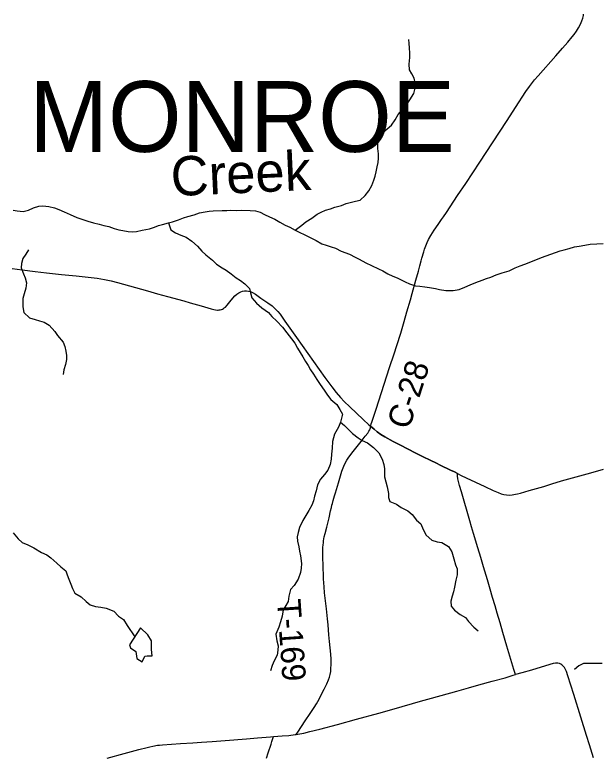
# Model space of a CAD drawing. Extents: x 0 to 1101, y 0 to 440.
# Drawn here: x 845.013 to 846.422, y 377.265 to 379.047 of the extents above; entities that cross this region are included whole.
import ezdxf

# ---------------------------------------------------------------- set-up
doc = ezdxf.new("R2010")
doc.units = 0
for name, color, linetype in [('GM_X_County_Road', 7, 'Continuous'), ('GM_X_County_Road_Text', 7, 'Continuous'), ('GM_X_Minor_Lake', 7, 'Continuous'), ('GM_X_Minor_River', 7, 'Continuous'), ('GM_X_Minor_River_Text', 7, 'Continuous'), ('GM_X_State_Route', 7, 'Continuous'), ('GM_X_Township_Road', 7, 'Continuous'), ('GM_X_Township_Road_Text', 7, 'Continuous'), ('GM_X_Township_Text', 7, 'Continuous')]:
    doc.layers.add(name, color=color, linetype=linetype)

msp = doc.modelspace()

# ---------------------------------------------------------------- linework, layer by layer
at = {"layer": 'GM_X_County_Road'}
for points in [[(845.8708, 378.055), (845.8714, 378.0577), (845.8715, 378.0585), (845.8719, 378.0599), (845.8724, 378.0613), (845.8738, 378.0653), (845.8754, 378.0699), (845.8841, 378.0965), (845.8971, 378.1367), (845.9164, 378.1964), (845.9273, 378.2294), (845.9342, 378.2501), (845.9433, 378.2791), (845.9518, 378.3076), (845.9584, 378.3308), (845.9667, 378.36), (845.9709, 378.375), (845.9799, 378.4073), (845.986, 378.4288), (845.9897, 378.442), (845.9927, 378.4539), (845.9946, 378.4605), (845.9989, 378.4752), (846.0009, 378.4818), (846.0038, 378.4897), (846.0071, 378.4976), (846.0104, 378.505), (846.0158, 378.5145), (846.024, 378.5275), (846.0332, 378.5415), (846.0419, 378.5536), (846.0465, 378.5602), (846.0535, 378.5704), (846.0804, 378.6115), (846.0999, 378.6403), (846.1339, 378.6915), (846.1645, 378.7383), (846.2002, 378.7921), (846.2202, 378.8236), (846.2452, 378.8616), (846.2536, 378.8738), (846.2582, 378.8802), (846.2658, 378.8897), (846.2744, 378.8997), (846.3168, 378.9476), (846.333, 378.9662), (846.3462, 378.9811), (846.3568, 378.9933), (846.3615, 378.9992), (846.3668, 379.0069), (846.372, 379.0154), (846.3766, 379.0243), (846.3801, 379.0323), (846.3823, 379.0389), (846.3836, 379.0451), (846.384, 379.0483)], [(846.0798, 377.9415), (846.0727, 377.945), (846.0636, 377.9495), (846.0387, 377.9615), (846.0292, 377.9662), (846.0145, 377.9733), (845.9975, 377.9818), (845.9797, 377.9907), (845.9599, 378.0006), (845.9428, 378.0092), (845.9253, 378.0185), (845.9049, 378.0294), (845.8953, 378.0352), (845.8862, 378.0417), (845.879, 378.0478), (845.8708, 378.055)], [(846.2198, 377.4566), (846.216, 377.4691), (846.211, 377.4851), (846.1994, 377.5251), (846.1897, 377.5585), (846.1829, 377.5817), (846.1759, 377.6049), (846.1706, 377.6221), (846.1646, 377.6424), (846.1589, 377.6626), (846.1522, 377.6852), (846.1427, 377.7167), (846.1362, 377.7388), (846.1294, 377.762), (846.1191, 377.7965), (846.1139, 377.8131), (846.1096, 377.8274), (846.1032, 377.8501), (846.096, 377.8745), (846.0897, 377.8971), (846.0854, 377.9123), (846.0812, 377.9282), (846.0807, 377.9306), (846.0805, 377.9327), (846.0801, 377.9357), (846.0799, 377.9389), (846.0798, 377.9415)], [(846.4076, 377.2558), (846.3981, 377.2874), (846.3912, 377.3099), (846.3773, 377.3544), (846.3606, 377.4084), (846.3464, 377.4541), (846.343, 377.4642), (846.3406, 377.4694), (846.338, 377.4738), (846.3352, 377.4773), (846.3318, 377.4802), (846.3295, 377.4815), (846.326, 377.4831), (846.3216, 377.484), (846.3164, 377.4841), (846.3108, 377.4833), (846.3029, 377.4813), (846.2584, 377.4674), (846.2351, 377.4607), (846.2198, 377.4566)], [(845.6917, 377.3124), (845.7003, 377.3138), (845.7101, 377.3158), (845.7246, 377.3192), (845.7487, 377.3254), (845.7907, 377.3366), (845.8369, 377.349), (845.8907, 377.364), (845.9273, 377.374), (845.991, 377.3926), (846.0173, 377.3997), (846.0785, 377.4168), (846.107, 377.425), (846.1316, 377.4318), (846.1639, 377.4407), (846.195, 377.4493), (846.2144, 377.4551), (846.2198, 377.4566)], [(845.2363, 377.2555), (845.2772, 377.2665), (845.312, 377.2764), (845.3319, 377.2813), (845.3387, 377.2828), (845.3458, 377.2844), (845.3568, 377.2864), (845.3618, 377.287), (845.3689, 377.2874), (845.3911, 377.2889), (845.4124, 377.2904), (845.4422, 377.2925), (845.4631, 377.294), (845.4889, 377.2959), (845.5203, 377.2982), (845.5716, 377.3022), (845.5982, 377.3043), (845.6298, 377.307), (845.6368, 377.3075)], [(845.6368, 377.3075), (845.6577, 377.3091), (845.6738, 377.3103), (845.6887, 377.312), (845.6917, 377.3124)]]:
    msp.add_lwpolyline(points, dxfattribs=at)
at = {"layer": 'GM_X_Minor_Lake'}
for points in [[(845.2897, 377.5285), (845.2922, 377.5209), (845.3046, 377.512), (845.307, 377.4953), (845.3202, 377.4871), (845.3268, 377.5011), (845.3321, 377.5018), (845.3447, 377.5023), (845.3426, 377.5168), (845.3429, 377.538), (845.334, 377.5529), (845.3161, 377.5695)], [(845.3161, 377.5695), (845.2897, 377.5285)]]:
    msp.add_lwpolyline(points, dxfattribs=at)
at = {"layer": 'GM_X_Minor_River'}
for points in [[(845.6889, 378.5275), (845.7054, 378.5395), (845.715, 378.5477), (845.7288, 378.557), (845.7418, 378.5663), (845.7517, 378.5714), (845.7624, 378.5758), (845.7742, 378.5795), (845.7849, 378.5831), (845.8008, 378.5874), (845.8119, 378.5918), (845.8214, 378.594), (845.8343, 378.5972), (845.8454, 378.6001), (845.8573, 378.6109), (845.8662, 378.6226), (845.8735, 378.635), (845.8786, 378.6478), (845.8818, 378.658), (845.8842, 378.6686), (845.8863, 378.6803), (845.8887, 378.6905), (845.8896, 378.7015), (845.8894, 378.7118), (845.8881, 378.7243), (845.8878, 378.7357), (845.8895, 378.7463), (845.8961, 378.7598), (845.9107, 378.7722), (845.9215, 378.7811), (845.9296, 378.7935), (845.9374, 378.8063), (845.9466, 378.8179), (845.9566, 378.828), (845.9652, 378.842), (845.9748, 378.857), (845.9781, 378.8702), (845.9779, 378.8828), (845.9754, 378.8938), (845.9698, 378.9045), (845.9647, 378.9144), (845.9637, 378.9277), (845.9651, 378.944), (845.9656, 378.9539), (845.9643, 378.9668), (845.9637, 378.9778), (845.9627, 378.9873)], [(845.009, 378.5757), (845.0188, 378.574), (845.0335, 378.5723), (845.0465, 378.5759), (845.0583, 378.5819), (845.0716, 378.5855), (845.0811, 378.5861), (845.0955, 378.5851), (845.1087, 378.5815), (845.1196, 378.5772), (845.1321, 378.5717), (845.1471, 378.5651), (845.1626, 378.558), (845.1769, 378.5537), (845.1894, 378.5497), (845.2033, 378.5457), (845.2165, 378.5421), (845.2275, 378.5393), (845.2396, 378.5365), (845.2528, 378.5321), (845.2641, 378.5289)], [(845.2641, 378.5289), (845.2739, 378.5265), (845.2864, 378.5248), (845.297, 378.5239), (845.3065, 378.5246), (845.3206, 378.5274), (845.3377, 378.5313), (845.3502, 378.5346), (845.3598, 378.5386), (845.3693, 378.5411), (845.3837, 378.5451), (845.3936, 378.548), (845.4081, 378.5527), (845.4199, 378.5575), (845.4302, 378.5604), (845.4458, 378.5647), (845.4587, 378.5691), (845.4717, 378.5719), (845.4815, 378.5733), (845.4914, 378.5743), (845.513, 378.5752), (845.5244, 378.5754), (845.5339, 378.5756), (845.5486, 378.5754), (845.5596, 378.5756), (845.5809, 378.5753), (845.5937, 378.5744), (845.6043, 378.5708), (845.6148, 378.5654), (845.6272, 378.5595), (845.6397, 378.554), (845.6521, 378.547), (845.6652, 378.54), (845.6758, 378.5349), (845.6889, 378.5275), (845.7002, 378.5221), (845.7104, 378.517), (845.7281, 378.5084), (845.7394, 378.5029), (845.7533, 378.4951), (845.7635, 378.4916), (845.7756, 378.4876), (845.7865, 378.4841), (845.8, 378.4774), (845.8196, 378.4696), (845.8332, 378.4629), (845.843, 378.4582), (845.8591, 378.4493), (845.8731, 378.4422), (845.89, 378.4344), (845.9006, 378.4293), (845.9126, 378.4223), (845.9243, 378.4169), (845.9344, 378.4125), (845.9442, 378.4078), (845.9544, 378.4028), (845.9649, 378.3985), (845.9793, 378.3937), (845.9891, 378.3928), (846.0016, 378.3915), (846.0129, 378.3898), (846.0269, 378.387), (846.0371, 378.3849), (846.0519, 378.3824), (846.0701, 378.3822), (846.0845, 378.385), (846.0982, 378.3905), (846.1108, 378.3956), (846.1245, 378.4015), (846.1398, 378.407), (846.1497, 378.4114), (846.1603, 378.4147), (846.1733, 378.4202), (846.1881, 378.4245), (846.2049, 378.43), (846.2194, 378.437), (846.2312, 378.4414), (846.2426, 378.4457), (846.2648, 378.4545), (846.2827, 378.4615), (846.2937, 378.4659), (846.3048, 378.4699), (846.3166, 378.4739), (846.328, 378.4775), (846.3375, 378.4801), (846.3489, 378.4837), (846.3622, 378.4873), (846.3733, 378.4894), (846.3869, 378.4919), (846.3999, 378.4936), (846.4162, 378.4949), (846.4313, 378.4958)], [(845.3837, 378.5451), (845.3895, 378.5283), (845.4004, 378.521), (845.4136, 378.5158), (845.4261, 378.5107), (845.4396, 378.5011), (845.4534, 378.4895), (845.4639, 378.4768), (845.474, 378.4683), (845.4901, 378.4552), (845.4994, 378.4456), (845.5129, 378.4371), (845.5227, 378.4312), (845.5347, 378.4227), (845.5471, 378.4131), (845.5569, 378.4065), (845.5677, 378.3987), (845.5786, 378.3872), (845.5811, 378.3765), (845.5847, 378.3644), (845.5959, 378.3521), (845.609, 378.3409), (845.6244, 378.3293), (845.6329, 378.3197), (845.6449, 378.3081), (845.6583, 378.2939), (845.6688, 378.2801), (845.6803, 378.2659), (845.6885, 378.2555), (845.6948, 378.2437), (845.7014, 378.2333), (845.7074, 378.2223), (845.714, 378.2112), (845.7199, 378.2016), (845.7259, 378.1909), (845.7329, 378.1809), (845.7411, 378.1675), (845.7496, 378.156), (845.7585, 378.1422), (845.7671, 378.1304), (845.7753, 378.1196), (845.7895, 378.1077), (845.7969, 378.0958), (845.8028, 378.0839), (845.7984, 378.0647), (845.7933, 378.0526), (845.7835, 378.036), (845.7791, 378.0183), (845.7778, 378.002), (845.7768, 377.9876), (845.7755, 377.9758), (845.7734, 377.9633), (845.7675, 377.9494), (845.7598, 377.9389), (845.7502, 377.9276), (845.7424, 377.9137), (845.7395, 377.8997), (845.7356, 377.8865), (845.7328, 377.8755), (845.7288, 377.8653), (845.7218, 377.8518), (845.7078, 377.8281), (845.6992, 377.8115), (845.696, 377.799), (845.694, 377.7884), (845.6942, 377.7782), (845.6978, 377.7645), (845.6996, 377.7538), (845.7017, 377.7428), (845.7041, 377.7245), (845.7035, 377.7128), (845.7015, 377.703), (845.696, 377.6867), (845.6863, 377.6717), (845.6778, 377.6619), (845.6738, 377.6457), (845.6717, 377.6328), (845.6662, 377.623), (845.6604, 377.6125), (845.6575, 377.5973), (845.6539, 377.5841), (845.6496, 377.5713), (845.6422, 377.5543), (845.6446, 377.538), (845.6478, 377.5262), (845.6473, 377.5152), (845.6456, 377.5034), (845.6382, 377.4902), (845.6339, 377.4789), (845.6299, 377.4657)], [(845.0463, 378.48), (845.0397, 378.4698), (845.0327, 378.4593), (845.0295, 378.4476), (845.029, 378.437), (845.0341, 378.4221), (845.0385, 378.4125), (845.0413, 378.4004), (845.04, 378.3879), (845.0357, 378.3743), (845.0329, 378.3633), (845.0323, 378.3523), (845.0329, 378.3428), (845.0354, 378.3295), (845.0489, 378.3164), (845.0621, 378.3121), (845.0726, 378.3096), (845.0843, 378.3057), (845.0964, 378.2991), (845.1098, 378.2833), (845.1165, 378.2738), (845.1299, 378.258), (845.1339, 378.2473), (845.1364, 378.2363), (845.1382, 378.226), (845.138, 378.2162), (845.1352, 378.2041), (845.1312, 378.1908), (845.1295, 378.1799)], [(845.7984, 378.0647), (845.8077, 378.0573), (845.8171, 378.0477), (845.8268, 378.0381), (845.8406, 378.0273), (845.8508, 378.0207), (845.8632, 378.0152), (845.8775, 378.0036), (845.8909, 377.9909), (845.899, 377.9756), (845.903, 377.9634), (845.9044, 377.9524), (845.9046, 377.9429), (845.9045, 377.9334), (845.9077, 377.9212), (845.911, 377.909), (845.9138, 377.8934), (845.9136, 377.8836), (845.9169, 377.8737), (845.9335, 377.8677), (845.9448, 377.8596), (845.9606, 377.8511), (845.9707, 377.8422), (845.9811, 377.8288), (845.9916, 377.8203), (845.9978, 377.8065), (846.0045, 377.7931), (846.0187, 377.7804), (846.0308, 377.7768), (846.0421, 377.7752), (846.0586, 377.7654), (846.0664, 377.7528), (846.0715, 377.7353), (846.0751, 377.7216), (846.0795, 377.7113), (846.0793, 377.6972), (846.0764, 377.684), (846.0728, 377.6677), (846.0704, 377.656), (846.0676, 377.6458), (846.064, 377.6337), (846.0649, 377.6216), (846.0731, 377.612), (846.0866, 377.6019), (846.0994, 377.5945), (846.1065, 377.5849), (846.1192, 377.5711), (846.13, 377.5618)], [(845.0093, 377.7983), (845.0212, 377.7841), (845.0313, 377.7753), (845.0449, 377.7694), (845.0592, 377.762), (845.0776, 377.7507), (845.0908, 377.7453), (845.1005, 377.7383), (845.1144, 377.7252), (845.1245, 377.7167), (845.1365, 377.7067), (845.1394, 377.6968), (845.1438, 377.6865), (845.1485, 377.6743), (845.1525, 377.6644), (845.1581, 377.6529), (845.1731, 377.644), (845.1855, 377.6332), (845.1952, 377.6247), (845.208, 377.6207), (845.2209, 377.619), (845.2334, 377.6169), (845.2518, 377.6099), (845.2634, 377.5976), (845.275, 377.5891), (845.2839, 377.5753), (845.3023, 377.5481)], [(846.4287, 377.4832), (846.4158, 377.4831), (846.4056, 377.4832), (846.3938, 377.4837), (846.384, 377.4831), (846.3725, 377.478), (846.3622, 377.469)]]:
    msp.add_lwpolyline(points, dxfattribs=at)
at = {"layer": 'GM_X_State_Route'}
for points in [[(845.0073, 378.435), (845.0314, 378.4321), (845.0624, 378.4284), (845.0898, 378.4252), (845.126, 378.4211), (845.1612, 378.4179), (845.19, 378.4144), (845.2114, 378.4119), (845.2292, 378.409), (845.2452, 378.4057), (845.2611, 378.4016), (845.3042, 378.3894), (845.333, 378.3813), (845.357, 378.3745), (845.3814, 378.3677), (845.4205, 378.3572), (845.436, 378.3526), (845.4626, 378.3453), (845.4705, 378.3431), (845.4869, 378.3378), (845.493, 378.3363), (845.4968, 378.3356), (845.5015, 378.3351), (845.5038, 378.3352), (845.506, 378.3354), (845.5083, 378.3358), (845.5111, 378.3366), (845.5136, 378.3375), (845.516, 378.3388), (845.5182, 378.3403), (845.5208, 378.3423), (845.5253, 378.3472), (845.5312, 378.3551), (845.5386, 378.3642), (845.5437, 378.3695), (845.5483, 378.3734), (845.5529, 378.3765), (845.5578, 378.379), (845.5623, 378.3806), (845.5668, 378.3814), (845.572, 378.3816), (845.5766, 378.3811), (845.5812, 378.3797), (845.5861, 378.3775), (845.5932, 378.3731), (845.6066, 378.364), (845.6228, 378.3527), (845.6337, 378.345), (845.6411, 378.3384), (845.6473, 378.3318), (845.653, 378.3249), (845.6642, 378.3086), (845.6925, 378.2691), (845.7608, 378.1725), (845.7772, 378.1505), (845.7877, 378.1364), (845.798, 378.1243), (845.807, 378.1145), (845.8208, 378.102), (845.8528, 378.0717), (845.8669, 378.0585), (845.8708, 378.055)], [(845.8708, 378.055), (845.879, 378.0478), (845.8862, 378.0417), (845.8953, 378.0352), (845.9049, 378.0294), (845.9253, 378.0185), (845.9428, 378.0092), (845.9599, 378.0006), (845.9797, 377.9907), (845.9975, 377.9818), (846.0145, 377.9733), (846.0292, 377.9662), (846.0387, 377.9615), (846.0636, 377.9495), (846.0727, 377.945), (846.0798, 377.9415)], [(846.0798, 377.9415), (846.089, 377.9369), (846.1012, 377.931), (846.1461, 377.9099), (846.166, 377.9007), (846.1779, 377.8954), (846.1854, 377.8926), (846.1918, 377.891), (846.1981, 377.8899), (846.2047, 377.8895), (846.2116, 377.8899), (846.2161, 377.8905), (846.2201, 377.8913), (846.2249, 377.8923), (846.2317, 377.8941), (846.2525, 377.9), (846.2882, 377.9101), (846.3079, 377.9162), (846.3312, 377.9233), (846.3485, 377.9282), (846.4017, 377.9431), (846.432, 377.9517)]]:
    msp.add_lwpolyline(points, dxfattribs=at)
at = {"layer": 'GM_X_Township_Road'}
for points in [[(845.6917, 377.3124), (845.6954, 377.3182), (845.7128, 377.3453), (845.7251, 377.3632), (845.7345, 377.3771), (845.7402, 377.386), (845.7437, 377.3919), (845.7485, 377.4011), (845.7535, 377.4113), (845.7587, 377.4218), (845.7649, 377.4347), (845.7695, 377.4443), (845.7717, 377.4502), (845.7735, 377.4569), (845.7747, 377.4643), (845.7753, 377.4714), (845.7755, 377.4808), (845.7756, 377.4861), (845.7755, 377.4943), (845.7746, 377.506), (845.7719, 377.5364), (845.7705, 377.5524), (845.7682, 377.5764), (845.7667, 377.5912), (845.7641, 377.615), (845.7628, 377.6279), (845.7599, 377.6538), (845.7585, 377.6686), (845.7578, 377.6777), (845.7573, 377.6872), (845.757, 377.6956), (845.7563, 377.7147), (845.7561, 377.7222), (845.7555, 377.7363), (845.7554, 377.746), (845.7553, 377.7573), (845.7558, 377.7639), (845.7562, 377.7686), (845.7569, 377.7748), (845.7575, 377.7789), (845.7591, 377.7885), (845.761, 377.7969), (845.765, 377.8123), (845.7706, 377.8343), (845.7745, 377.8513), (845.7763, 377.8592), (845.7776, 377.8648), (845.7786, 377.8691), (845.7807, 377.8764), (845.7839, 377.8874), (845.786, 377.8945), (845.791, 377.9111), (845.7931, 377.9185), (845.7982, 377.9357), (845.8018, 377.9469), (845.8061, 377.9591), (845.8093, 377.9664), (845.8133, 377.9734), (845.8182, 377.9805), (845.8291, 377.9947), (845.8478, 378.0188), (845.8575, 378.0309), (845.8637, 378.0387), (845.8667, 378.0432), (845.8688, 378.0465), (845.8693, 378.0474), (845.8698, 378.0486), (845.8701, 378.0495), (845.8703, 378.0503), (845.8704, 378.0512), (845.8706, 378.0523), (845.8708, 378.055)], [(845.6197, 377.2552), (845.6242, 377.2685), (845.6309, 377.2888), (845.6331, 377.2953), (845.6353, 377.3027), (845.6368, 377.3075)], [(845.6368, 377.3075), (845.6577, 377.3091), (845.6738, 377.3103), (845.6887, 377.312), (845.6917, 377.3124)]]:
    msp.add_lwpolyline(points, dxfattribs=at)

# ---------------------------------------------------------------- texts
at = {"layer": 'GM_X_County_Road_Text'}
msp.add_text('C-28', height=0.05682, rotation=72.2164, dxfattribs=at).set_placement((845.9633, 378.045))
at = {"layer": 'GM_X_Minor_River_Text'}
msp.add_text('Creek', height=0.0947, rotation=2.5964, dxfattribs=at).set_placement((845.3912, 378.6095))
at = {"layer": 'GM_X_Township_Road_Text'}
msp.add_text('T-169', height=0.05682, rotation=273.9259, dxfattribs=at).set_placement((845.6451, 377.6368))
at = {"layer": 'GM_X_Township_Text'}
msp.add_text('MONROE', height=0.17045, rotation=0, dxfattribs=at).set_placement((845.0481, 378.7164))

doc.saveas('drawing.dxf')
